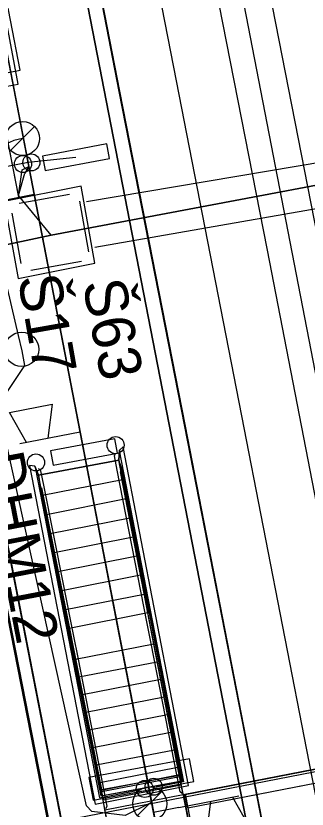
# Model space of a CAD drawing. Extents: x -545736 to -544888, y -1122892 to -1119128.
# Drawn here: x -545211.21 to -545202.68, y -1121793.44 to -1121770.21 of the extents above; entities that cross this region are included whole.
import ezdxf

# ---------------------------------------------------------------- set-up
doc = ezdxf.new("R2010")
doc.units = 0
for name, color, linetype in [('Podbarveni_Nastupiste', 7, 'Continuous'), ('Podbarveni_Zastreseni_Pozemni', 7, 'Continuous'), ('Vrstva 1 - Koleje', 7, 'Continuous'), ('Vrstva 13', 7, 'Continuous'), ('Vrstva 14_zastreseni a nastupiste', 7, 'Continuous'), ('Vrstva 16_plochy', 7, 'Continuous'), ('Vrstva 17_ploty - zabradli', 7, 'Continuous'), ('Vrstva 18_mosty', 7, 'Continuous'), ('Vrstva 23 - PHS - pozemni - schody - eskalatory', 7, 'Continuous'), ('Vrstva 29 - sdelzar', 7, 'Continuous'), ('Vrstva 30', 7, 'Continuous'), ('Vrstva 31', 7, 'Continuous'), ('Vrstva 33 - prvky sdelzar', 7, 'Continuous'), ('Vrstva 34', 7, 'Continuous'), ('Vrstva 35', 7, 'Continuous'), ('Vrstva 36', 7, 'Continuous'), ('Vrstva 4 - Teren - stezky - prechody - plochy', 7, 'Continuous'), ('Vrstva 43', 7, 'Continuous'), ('Vrstva 44', 7, 'Continuous')]:
    doc.layers.add(name, color=color, linetype=linetype)

msp = doc.modelspace()

# ---------------------------------------------------------------- linework, layer by layer
at = {"layer": 'Podbarveni_Nastupiste'}
for points in [[(-545231.744, -1121683.481), (-545229.824, -1121693.33), (-545229.072, -1121697.208), (-545226.009, -1121712.918), (-545224.101, -1121722.713), (-545222.186, -1121732.529), (-545220.281, -1121742.278), (-545218.37, -1121752.08), (-545216.462, -1121761.85), (-545214.551, -1121771.671), (-545213.794, -1121775.543), (-545213.03, -1121779.5), (-545212.661, -1121781.385), (-545211.509, -1121787.31), (-545210.352, -1121793.242), (-545209.981, -1121795.167), (-545208.837, -1121801.034), (-545206.928, -1121810.852), (-545205.021, -1121820.613), (-545203.103, -1121830.424), (-545201.195, -1121840.212), (-545199.282, -1121850), (-545197.377, -1121859.789)], [(-545190.988, -1121860.587), (-545192.9, -1121850.796), (-545194.81, -1121840.993), (-545196.717, -1121831.222), (-545198.615, -1121821.463), (-545200.533, -1121811.621), (-545202.435, -1121801.875), (-545204.344, -1121792.082), (-545206.26, -1121782.236), (-545208.18, -1121772.428), (-545210.082, -1121762.638), (-545211.995, -1121752.846), (-545213.905, -1121743.053), (-545215.811, -1121733.263), (-545217.714, -1121723.49), (-545219.624, -1121713.707), (-545221.539, -1121703.888), (-545223.443, -1121694.09), (-545224.969, -1121686.265)]]:
    msp.add_lwpolyline(points, dxfattribs=at)
at = {"layer": 'Podbarveni_Zastreseni_Pozemni'}
for points in [[(-545172.502, -1121958.474), (-545182.02, -1121909.437), (-545191.561, -1121860.282), (-545201.087, -1121811.207), (-545210.593, -1121762.23), (-545220.155, -1121712.971)], [(-545215.86, -1121763.078), (-545206.277, -1121812.251), (-545196.709, -1121861.35), (-545187.145, -1121910.427), (-545177.587, -1121959.472)]]:
    msp.add_lwpolyline(points, dxfattribs=at)
at = {"layer": 'Vrstva 1 - Koleje'}
msp.add_lwpolyline([(-545223.305, -1121685.999), (-545221.784, -1121693.786), (-545219.807, -1121703.933), (-545217.963, -1121713.399), (-545216.049, -1121723.207), (-545214.151, -1121732.945), (-545212.247, -1121742.719), (-545210.325, -1121752.584), (-545208.439, -1121762.262), (-545206.519, -1121772.114), (-545204.606, -1121781.929), (-545202.699, -1121791.711), (-545200.792, -1121801.491), (-545198.893, -1121811.238), (-545196.998, -1121820.96), (-545195.061, -1121830.898), (-545193.152, -1121840.702), (-545191.231, -1121850.558), (-545189.315, -1121860.384)], dxfattribs=at)
at = {"layer": 'Vrstva 13'}
msp.add_lwpolyline([(-545163.236, -1121790.348), (-545164.296, -1121784.958), (-545193.409, -1121790.59), (-545217.155, -1121795.215), (-545215.93, -1121801.388), (-545207.391, -1121799.728)], dxfattribs=at)
at = {"layer": 'Vrstva 14_zastreseni a nastupiste'}
for points in [[(-545197.404, -1121859.79), (-545199.309, -1121850.001), (-545201.222, -1121840.213), (-545203.13, -1121830.425), (-545205.048, -1121820.614), (-545206.955, -1121810.853), (-545208.864, -1121801.035), (-545210.008, -1121795.168), (-545210.379, -1121793.243), (-545211.536, -1121787.311), (-545212.688, -1121781.386), (-545213.057, -1121779.501), (-545213.821, -1121775.544), (-545214.578, -1121771.672), (-545216.489, -1121761.851), (-545218.397, -1121752.081), (-545220.308, -1121742.279), (-545222.213, -1121732.53), (-545224.128, -1121722.714), (-545226.036, -1121712.919), (-545229.099, -1121697.209), (-545229.851, -1121693.331), (-545231.771, -1121683.482)], [(-545197.377, -1121859.789), (-545199.282, -1121850), (-545201.195, -1121840.212), (-545203.103, -1121830.424), (-545205.021, -1121820.613), (-545206.928, -1121810.852), (-545208.837, -1121801.034), (-545209.981, -1121795.167), (-545210.352, -1121793.242), (-545211.509, -1121787.31), (-545212.661, -1121781.385), (-545213.03, -1121779.5), (-545213.794, -1121775.543), (-545214.551, -1121771.671), (-545216.462, -1121761.85), (-545218.37, -1121752.08), (-545220.281, -1121742.278), (-545222.186, -1121732.529), (-545224.101, -1121722.713), (-545226.009, -1121712.918), (-545229.072, -1121697.208), (-545229.824, -1121693.33), (-545231.744, -1121683.481)], [(-545190.988, -1121860.587), (-545192.9, -1121850.796), (-545194.81, -1121840.993), (-545196.717, -1121831.222), (-545198.615, -1121821.463), (-545200.533, -1121811.621), (-545202.435, -1121801.875), (-545204.344, -1121792.082), (-545206.26, -1121782.236), (-545208.18, -1121772.428), (-545210.082, -1121762.638), (-545211.995, -1121752.846), (-545213.905, -1121743.053), (-545215.811, -1121733.263), (-545217.714, -1121723.49), (-545219.624, -1121713.707), (-545221.539, -1121703.888), (-545223.443, -1121694.09), (-545224.969, -1121686.265)], [(-545190.971, -1121860.577), (-545192.883, -1121850.786), (-545194.793, -1121840.983), (-545196.7, -1121831.212), (-545198.598, -1121821.453), (-545200.516, -1121811.611), (-545202.418, -1121801.865), (-545204.327, -1121792.072), (-545206.243, -1121782.226), (-545208.163, -1121772.418), (-545210.065, -1121762.628), (-545211.978, -1121752.836), (-545213.888, -1121743.043), (-545215.794, -1121733.253), (-545217.697, -1121723.48), (-545219.607, -1121713.697), (-545221.522, -1121703.878), (-545223.426, -1121694.08), (-545224.952, -1121686.255)], [(-545220.155, -1121712.97), (-545210.593, -1121762.23), (-545201.087, -1121811.207), (-545191.561, -1121860.282), (-545182.02, -1121909.437), (-545172.502, -1121958.474)], [(-545172.493, -1121958.475), (-545182.084, -1121909.06), (-545191.627, -1121859.89), (-545201.169, -1121810.727), (-545210.679, -1121761.73), (-545220.143, -1121712.969)], [(-545177.587, -1121959.475), (-545187.231, -1121909.997), (-545196.795, -1121860.929), (-545206.373, -1121811.793), (-545215.93, -1121762.758), (-545225.432, -1121714.011)], [(-545225.423, -1121714.009), (-545215.86, -1121763.078), (-545206.277, -1121812.251), (-545196.709, -1121861.35), (-545187.145, -1121910.427), (-545177.587, -1121959.472)]]:
    msp.add_lwpolyline(points, dxfattribs=at)
for centre in [(-545210.999, -1121774.548), (-545210.753, -1121774.503), (-545208.288, -1121782.784), (-545210.619, -1121783.29), (-545207.174, -1121792.789), (-545207.437, -1121792.853)]:
    msp.add_circle(centre, 0.25, dxfattribs=at)
at = {"layer": 'Vrstva 16_plochy'}
for points in [[(-545197.377, -1121859.789), (-545199.282, -1121850), (-545201.195, -1121840.212), (-545203.103, -1121830.424), (-545205.021, -1121820.613), (-545206.928, -1121810.852), (-545208.837, -1121801.034), (-545209.981, -1121795.167), (-545210.352, -1121793.242), (-545211.509, -1121787.31), (-545212.661, -1121781.385), (-545213.03, -1121779.5), (-545213.794, -1121775.543), (-545214.551, -1121771.671), (-545216.462, -1121761.85), (-545218.37, -1121752.08), (-545220.281, -1121742.278), (-545222.186, -1121732.529), (-545224.101, -1121722.713), (-545226.009, -1121712.918), (-545229.072, -1121697.208), (-545229.824, -1121693.33), (-545231.744, -1121683.481)], [(-545190.988, -1121860.587), (-545192.9, -1121850.796), (-545194.81, -1121840.993), (-545196.717, -1121831.222), (-545198.615, -1121821.463), (-545200.533, -1121811.621), (-545202.435, -1121801.875), (-545204.344, -1121792.082), (-545206.26, -1121782.236), (-545208.18, -1121772.428), (-545210.082, -1121762.638), (-545211.995, -1121752.846), (-545213.905, -1121743.053), (-545215.811, -1121733.263), (-545217.714, -1121723.49), (-545219.624, -1121713.707), (-545221.539, -1121703.888), (-545223.443, -1121694.09), (-545224.969, -1121686.265)], [(-545210.542, -1121783.661), (-545210.653, -1121783.396), (-545210.809, -1121783.38), (-545208.891, -1121793.294), (-545206.156, -1121792.754), (-545208.069, -1121782.836), (-545208.176, -1121782.926), (-545208.199, -1121783.222), (-545210.542, -1121783.661)]]:
    msp.add_lwpolyline(points, dxfattribs=at)
at = {"layer": 'Vrstva 17_ploty - zabradli'}
for points in [[(-545206.345, -1121792.989), (-545206.402, -1121792.938), (-545207.249, -1121788.59), (-545207.371, -1121787.959), (-545208.243, -1121783.519), (-545208.323, -1121783.095), (-545208.293, -1121783.017)], [(-545208.181, -1121782.943), (-545206.305, -1121792.643), (-545207.097, -1121792.802)], [(-545210.647, -1121783.432), (-545208.763, -1121793.116), (-545207.529, -1121792.866)], [(-545208.574, -1121793.424), (-545208.536, -1121793.355), (-545209.382, -1121789.004), (-545209.514, -1121788.376), (-545210.391, -1121783.951), (-545210.48, -1121783.535), (-545210.548, -1121783.465)]]:
    msp.add_lwpolyline(points, dxfattribs=at)
at = {"layer": 'Vrstva 18_mosty'}
for points in [[(-545210.653, -1121783.396), (-545210.809, -1121783.38), (-545208.891, -1121793.294), (-545206.156, -1121792.754), (-545208.069, -1121782.836)], [(-545210.653, -1121783.396), (-545210.542, -1121783.661), (-545210.496, -1121783.98), (-545208.721, -1121793.059), (-545206.322, -1121792.623), (-545208.091, -1121783.528), (-545208.199, -1121783.222), (-545208.176, -1121782.926), (-545208.069, -1121782.836)], [(-545206.307, -1121793.018), (-545206.369, -1121792.735), (-545207.166, -1121788.608), (-545207.345, -1121787.696), (-545208.199, -1121783.222)], [(-545210.496, -1121783.98), (-545210.502, -1121784.033), (-545208.722, -1121793.059), (-545206.353, -1121792.615), (-545208.098, -1121783.547), (-545208.091, -1121783.528)], [(-545208.604, -1121793.464), (-545208.652, -1121793.174), (-545209.465, -1121789.057), (-545209.645, -1121788.151), (-545210.542, -1121783.661)], [(-545210.502, -1121784.033), (-545210.462, -1121784.036), (-545208.706, -1121792.871), (-545206.422, -1121792.447), (-545208.142, -1121783.56), (-545208.098, -1121783.547)], [(-545206.307, -1121793.018), (-545194.21, -1121790.664)], [(-545194.256, -1121790.684), (-545206.257, -1121793.013)], [(-545206.406, -1121792.494), (-545206.42, -1121792.442), (-545208.712, -1121792.9)], [(-545206.406, -1121792.494), (-545208.699, -1121792.942)], [(-545206.422, -1121792.447), (-545206.42, -1121792.442)], [(-545204.421, -1121802.673), (-545204.557, -1121802), (-545206.406, -1121792.494)], [(-545208.712, -1121792.9), (-545208.706, -1121792.871)], [(-545206.861, -1121802.465), (-545208.699, -1121792.942), (-545208.712, -1121792.9)], [(-545205.115, -1121811.743), (-545205.078, -1121811.636), (-545205.257, -1121810.708), (-545205.503, -1121809.48), (-545205.603, -1121808.982), (-545205.708, -1121808.46), (-545206.775, -1121802.947), (-545206.851, -1121802.547), (-545206.965, -1121801.953), (-545207.142, -1121801.029), (-545207.352, -1121799.951), (-545207.389, -1121799.818), (-545207.385, -1121799.81), (-545208.6, -1121793.469), (-545208.604, -1121793.464), (-545206.307, -1121793.018), (-545206.304, -1121793.02), (-545205.084, -1121799.359)], [(-545206.304, -1121793.02), (-545206.257, -1121793.013), (-545206.176, -1121793.407), (-545205.118, -1121798.959), (-545205.04, -1121799.345), (-545205.084, -1121799.359)]]:
    msp.add_lwpolyline(points, dxfattribs=at)
at = {"layer": 'Vrstva 23 - PHS - pozemni - schody - eskalatory'}
for points in [[(-545211.741, -1121771.93), (-545211.078, -1121771.801), (-545211.649, -1121768.86), (-545212.312, -1121768.989)], [(-545206.003, -1121792.634), (-545206.127, -1121791.969), (-545209.072, -1121792.516), (-545208.949, -1121793.181)]]:
    msp.add_lwpolyline(points, close=True, dxfattribs=at)
for points in [[(-545209.645, -1121788.151), (-545210.542, -1121783.661), (-545208.199, -1121783.222), (-545207.345, -1121787.696)], [(-545210.425, -1121784.248), (-545208.091, -1121783.787)], [(-545210.312, -1121784.813), (-545207.984, -1121784.347)], [(-545210.201, -1121785.367), (-545207.877, -1121784.908)], [(-545210.089, -1121785.928), (-545207.77, -1121785.467)], [(-545209.978, -1121786.485), (-545207.664, -1121786.026)], [(-545209.866, -1121787.043), (-545207.557, -1121786.585)], [(-545209.755, -1121787.599), (-545207.45, -1121787.145)], [(-545207.166, -1121788.608), (-545207.345, -1121787.696), (-545209.645, -1121788.151), (-545209.465, -1121789.057)], [(-545207.166, -1121788.608), (-545209.465, -1121789.057)], [(-545209.465, -1121789.057), (-545208.652, -1121793.174), (-545206.369, -1121792.735), (-545207.167, -1121788.611)], [(-545209.363, -1121789.572), (-545207.068, -1121789.127)], [(-545209.262, -1121790.087), (-545206.968, -1121789.642)], [(-545209.16, -1121790.603), (-545206.868, -1121790.158)], [(-545209.058, -1121791.118), (-545206.768, -1121790.673)], [(-545208.956, -1121791.634), (-545206.668, -1121791.189)], [(-545208.854, -1121792.149), (-545206.569, -1121791.704)], [(-545208.753, -1121792.664), (-545206.467, -1121792.214)]]:
    msp.add_lwpolyline(points, dxfattribs=at)
at = {"layer": 'Vrstva 29 - sdelzar'}
for p, q in [((-545211.45, -1121775.59), (-545210.67, -1121775.43)), ((-545206.44, -1121793.4), (-545207.18, -1121793.54))]:
    msp.add_line(p, q, dxfattribs=at)
for points in [[(-545175.14, -1121957.03), (-545175.16, -1121957.08), (-545175.8, -1121953.82), (-545180.1, -1121931.95), (-545183.87, -1121912.75), (-545187.07, -1121896.48), (-545189.31, -1121885.11), (-545190.22, -1121880.47), (-545193.48, -1121863.77), (-545196.83, -1121846.68), (-545200.14, -1121829.74), (-545203.5, -1121812.59), (-545203.57, -1121812.21), (-545207.18, -1121793.54), (-545209.33, -1121782.4), (-545210.67, -1121775.43), (-545213.88, -1121758.72), (-545214.01, -1121758.07), (-545217.14, -1121741.79), (-545220.4, -1121724.8), (-545222.23, -1121715.29), (-545222.21, -1121715.31)], [(-545220.57, -1121723.93), (-545210.83, -1121774.62), (-545210.95, -1121774.82)], [(-545190.87, -1121877.13), (-545202.38, -1121818.31), (-545210.85, -1121774.49), (-545217.14, -1121741.79)], [(-545212.58, -1121774.83), (-545210.85, -1121774.49), (-545209.45, -1121774.35)]]:
    msp.add_lwpolyline(points, dxfattribs=at)
at = {"layer": 'Vrstva 30'}
msp.add_lwpolyline([(-545210.83, -1121774.62), (-545203.48, -1121812.66), (-545202.82, -1121812.53)], dxfattribs=at)
at = {"layer": 'Vrstva 31'}
for points in [[(-545210.17, -1121776.63), (-545211.13, -1121775.47), (-545211.59, -1121773.12), (-545214.39, -1121758.72), (-545217.51, -1121743.15), (-545217.14, -1121741.79)], [(-545210.17, -1121776.63), (-545211.13, -1121775.47), (-545214.39, -1121758.72), (-545214.01, -1121758.07)], [(-545223.05, -1121779.38), (-545210.17, -1121776.63), (-545196.19, -1121774), (-545182.27, -1121771.39), (-545167.8, -1121768.56), (-545168.91, -1121767.33), (-545168.73, -1121766.29)], [(-545167.8, -1121768.56), (-545182.27, -1121771.39), (-545196.19, -1121774), (-545210.17, -1121776.63), (-545223.05, -1121779.38), (-545201.82, -1121882.5), (-545197.48, -1121905.04), (-545195.72, -1121914.53), (-545195.79, -1121915.03), (-545194.56, -1121922.72)], [(-545182.27, -1121771.39), (-545196.19, -1121774), (-545210.17, -1121776.63), (-545223.05, -1121779.38)], [(-545210.17, -1121776.63), (-545211.13, -1121775.47), (-545211.02, -1121774.72), (-545210.83, -1121774.62)], [(-545211.111, -1121775.56), (-545211.13, -1121775.47), (-545210.95, -1121774.82)]]:
    msp.add_lwpolyline(points, dxfattribs=at)
at = {"layer": 'Vrstva 33 - prvky sdelzar'}
for p, q in [((-545209.33, -1121782.4), (-545211.089, -1121782.74)), ((-545206.44, -1121793.4), (-545204.681, -1121793.058))]:
    msp.add_line(p, q, dxfattribs=at)
for points in [[(-545211.565, -1121772.286), (-545211.139, -1121772.207), (-545211.489, -1121770.322), (-545211.914, -1121770.401)], [(-545208.468, -1121774.386), (-545208.548, -1121773.961), (-545210.432, -1121774.315), (-545210.352, -1121774.74)], [(-545208.229, -1121783.02), (-545208.308, -1121782.594), (-545210.193, -1121782.948), (-545210.113, -1121783.373)]]:
    msp.add_lwpolyline(points, close=True, dxfattribs=at)
for points in [[(-545210.901, -1121782.704), (-545211.397, -1121781.822), (-545210.141, -1121781.579), (-545210.273, -1121782.582)], [(-545204.869, -1121793.094), (-545204.372, -1121793.976), (-545205.628, -1121794.22), (-545205.498, -1121793.217)]]:
    msp.add_lwpolyline(points, dxfattribs=at)
at = {"layer": 'Vrstva 34'}
for p, q in [((-545211.112, -1121775.695), (-545209.634, -1121775.435)), ((-545209.345, -1121775.638), (-545209.085, -1121777.116)), ((-545211.055, -1121777.462), (-545211.315, -1121775.984)), ((-545209.288, -1121777.405), (-545210.766, -1121777.665))]:
    msp.add_line(p, q, dxfattribs=at)
at = {"layer": 'Vrstva 35'}
for p, q in [((-545209.14, -1121775.65), (-545197.481, -1121773.684)), ((-545208.893, -1121776.985), (-545197.246, -1121774.946))]:
    msp.add_line(p, q, dxfattribs=at)
for points in [[(-545206.176, -1121793.407), (-545206.257, -1121793.013), (-545194.256, -1121790.684), (-545194.18, -1121791.072)], [(-545206.256, -1121793.008), (-545194.259, -1121790.679)], [(-545206.176, -1121793.407), (-545194.18, -1121791.072)], [(-545206.175, -1121793.408), (-545194.177, -1121791.075)], [(-545206.257, -1121793.013), (-545206.256, -1121793.008), (-545206.175, -1121793.408), (-545206.176, -1121793.407)]]:
    msp.add_lwpolyline(points, dxfattribs=at)
at = {"layer": 'Vrstva 36'}
for p, q in [((-545209.301, -1121775.199), (-545209.301, -1121775.199)), ((-545208.893, -1121777.448), (-545208.893, -1121777.448)), ((-545211.137, -1121777.901), (-545211.137, -1121777.901))]:
    msp.add_line(p, q, dxfattribs=at)
msp.add_lwpolyline([(-545211.548, -1121775.647), (-545211.137, -1121777.901), (-545208.893, -1121777.448), (-545209.301, -1121775.199)], close=True, dxfattribs=at)
msp.add_lwpolyline([(-545211.548, -1121775.647), (-545211.137, -1121777.901), (-545208.893, -1121777.448), (-545209.301, -1121775.199)], close=True, dxfattribs=at)
at = {"layer": 'Vrstva 4 - Teren - stezky - prechody - plochy'}
for points in [[(-545157.45, -1122022.175), (-545154.783, -1122021.634), (-545154.868, -1122020.873), (-545158.409, -1122002.766), (-545161.985, -1121984.181), (-545167.947, -1121953.502), (-545173.012, -1121927.482), (-545183.259, -1121874.859), (-545192.216, -1121829.241), (-545202.384, -1121776.657), (-545211.092, -1121732.141), (-545220.696, -1121682.724), (-545230.205, -1121633.983), (-545237.607, -1121595.717), (-545239.248, -1121596.014)], [(-545157.45, -1122022.175), (-545157.217, -1122021.677), (-545160.795, -1122002.888), (-545164.002, -1121984.847), (-545169.404, -1121955.723), (-545174.573, -1121927.833), (-545184.757, -1121874.943), (-545193.65, -1121829.68), (-545203.839, -1121777.07), (-545212.63, -1121732.332), (-545221.738, -1121685.421), (-545231.797, -1121634.381), (-545239.248, -1121596.014)], [(-545231.771, -1121683.482), (-545229.851, -1121693.331), (-545229.099, -1121697.209), (-545226.036, -1121712.919), (-545224.128, -1121722.714), (-545222.213, -1121732.53), (-545220.308, -1121742.279), (-545218.397, -1121752.081), (-545216.489, -1121761.851), (-545214.578, -1121771.672), (-545213.821, -1121775.544), (-545213.057, -1121779.501), (-545211.536, -1121787.311), (-545210.379, -1121793.243), (-545210.008, -1121795.168), (-545208.864, -1121801.035), (-545206.955, -1121810.853), (-545205.048, -1121820.614), (-545203.13, -1121830.425), (-545201.222, -1121840.213), (-545199.309, -1121850.001), (-545197.404, -1121859.79)], [(-545190.971, -1121860.577), (-545192.883, -1121850.786), (-545194.793, -1121840.983), (-545196.7, -1121831.212), (-545198.598, -1121821.453), (-545200.516, -1121811.611), (-545202.418, -1121801.865), (-545204.327, -1121792.072), (-545206.243, -1121782.226), (-545208.163, -1121772.418), (-545210.065, -1121762.628), (-545211.978, -1121752.836), (-545213.888, -1121743.043), (-545215.794, -1121733.253), (-545217.697, -1121723.48), (-545219.607, -1121713.697), (-545221.522, -1121703.878), (-545223.426, -1121694.08), (-545224.952, -1121686.255)]]:
    msp.add_lwpolyline(points, dxfattribs=at)
at = {"layer": 'Vrstva 43'}
for p, q in [((-545211.364, -1121774.155), (-545210.659, -1121773.451)), ((-545207.644, -1121793.635), (-545206.939, -1121792.931))]:
    msp.add_line(p, q, dxfattribs=at)
for centre, radius in [((-545211.011, -1121773.803), 0.498), ((-545211.04, -1121779.978), 0.5), ((-545207.291, -1121793.284), 0.498)]:
    msp.add_circle(centre, radius, dxfattribs=at)
at = {"layer": 'Vrstva 44'}
for points in [[(-545200.792, -1121789.164), (-545211.2, -1121735.411), (-545211.203, -1121735.259)], [(-545207.292, -1121793.283), (-545208.005, -1121793.628), (-545208.981, -1121793.512), (-545209.137, -1121793.343), (-545211.704, -1121781.771), (-545211.586, -1121781.421), (-545210.948, -1121780.454), (-545211.027, -1121780.019), (-545211.127, -1121779.573), (-545212.402, -1121774.157), (-545213.017, -1121770.289), (-545213.076, -1121769.979), (-545213.089, -1121769.696), (-545214.063, -1121765.492), (-545214.102, -1121765.212), (-545214.145, -1121764.934), (-545215.696, -1121757.292), (-545218.902, -1121739.419), (-545219.354, -1121737.121), (-545219.42, -1121736.864)], [(-545211.012, -1121773.803), (-545211.269, -1121773.857), (-545211.395, -1121773.92), (-545212.159, -1121774.101), (-545212.38, -1121774.133), (-545212.402, -1121774.157)]]:
    msp.add_lwpolyline(points, dxfattribs=at)

# ---------------------------------------------------------------- texts
at = {"layer": 'Vrstva 33 - prvky sdelzar'}
msp.add_text('DHM12', height=1.25, rotation=280.9361, dxfattribs=at).set_placement((-545212.236, -1121783.1))
at = {"layer": 'Vrstva 34'}
msp.add_text('Š17', height=1.25, rotation=279.9628, dxfattribs=at).set_placement((-545211.159, -1121777.874))
at = {"layer": 'Vrstva 43'}
msp.add_text('Š63', height=1.25, rotation=281.0281, dxfattribs=at).set_placement((-545209.263, -1121778.032))

doc.saveas('drawing.dxf')
